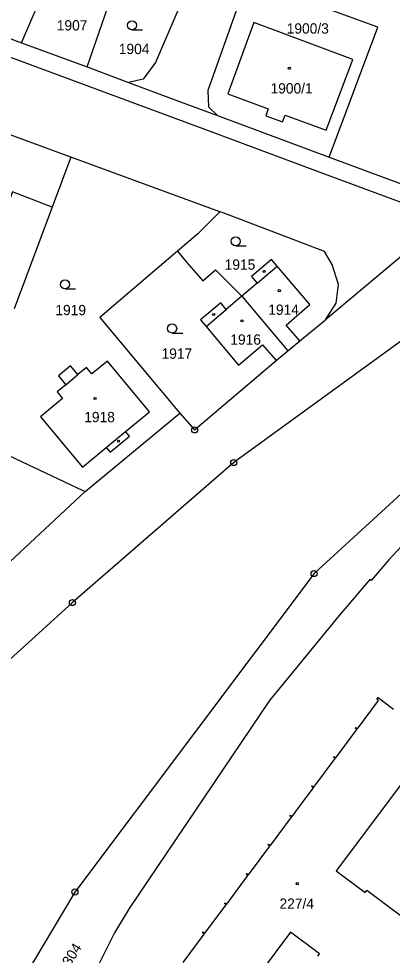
# Model space of a CAD drawing. Extents: x -733394 to -722299, y -1082822 to -1075049.
# Drawn here: x -728814.7 to -728753, y -1078945.4 to -1078790.9 of the extents above; entities that cross this region are included whole.
import ezdxf

# ---------------------------------------------------------------- set-up
doc = ezdxf.new("R2010")
doc.units = 0
for name, color, linetype in [('Hranice parcel', 7, 'Continuous'), ('Parcelní čísla', 7, 'Continuous'), ('Vnitřní kresba', 7, 'Continuous'), ('Značky bodu BP', 7, 'Continuous'), ('Značky budov', 7, 'Continuous'), ('Značky kultur', 7, 'Continuous')]:
    doc.layers.add(name, color=color, linetype=linetype)

msp = doc.modelspace()

# ---------------------------------------------------------------- linework, layer by layer
at = {"layer": 'Hranice parcel'}
for p, q in [((-728803.38, -1078798.81), (-728798.86, -1078785.67)), ((-728788.42, -1078789.52), (-728792.13, -1078798.1)), ((-728817.77, -1078793.5), (-728814.21, -1078794.82)), ((-728814.21, -1078794.82), (-728803.38, -1078798.81)), ((-728803.38, -1078798.81), (-728796.55, -1078801.37)), ((-728806.09, -1078813.72), (-728834.27, -1078803.29)), ((-728781.9, -1078806.81), (-728763.43, -1078813.72)), ((-728806.09, -1078813.72), (-728809.16, -1078821.95)), ((-728781.47, -1078822.7), (-728806.09, -1078813.72)), ((-728763.43, -1078813.72), (-728741.68, -1078821.75)), ((-728809.16, -1078821.95), (-728815.41, -1078838.73)), ((-728743.05, -1078822.9), (-728764.05, -1078840.56)), ((-728777.88, -1078836.65), (-728770.24, -1078845.64)), ((-728768.3, -1078844.02), (-728764.05, -1078840.56)), ((-728770.24, -1078845.64), (-728768.3, -1078844.02)), ((-728772.18, -1078847.25), (-728770.24, -1078845.64)), ((-728803.71, -1078868.85), (-728788.08, -1078855.94))]:
    msp.add_line(p, q, dxfattribs=at)
for points in [[(-728743.05, -1078822.9), (-728748.43, -1078822.32), (-728764.33, -1078816.43), (-728782.34, -1078809.75), (-728831.95, -1078791.36), (-728861.54, -1078780.38), (-728902.71, -1078765.21), (-728928.17, -1078755.76), (-728932.49, -1078753.77)], [(-728814.21, -1078794.82), (-728808.71, -1078782.02), (-728807.47, -1078782.48), (-728798.86, -1078785.67)], [(-728776.93, -1078784.4), (-728779.07, -1078790.35), (-728783.45, -1078802.69), (-728783.38, -1078805.41), (-728781.9, -1078806.81)], [(-728763.43, -1078813.72), (-728755.43, -1078792.27), (-728776.93, -1078784.4)], [(-728771.13, -1078807.9), (-728770.71, -1078806.78), (-728763.92, -1078809.26), (-728759.52, -1078797.61), (-728775.86, -1078791.48), (-728780.18, -1078803.23), (-728773.5, -1078805.73), (-728773.89, -1078806.88), (-728771.13, -1078807.9)], [(-728792.13, -1078798.1), (-728794.16, -1078800.82), (-728796.55, -1078801.37)], [(-728796.55, -1078801.37), (-728788.12, -1078804.53), (-728781.9, -1078806.81)], [(-728809.16, -1078821.95), (-728815.7, -1078819.45), (-728816.13, -1078820.63), (-728822.13, -1078818.39), (-728822.18, -1078818.54), (-728827.93, -1078816.38), (-728829.58, -1078820.53), (-728830.09, -1078820.38), (-728830.18, -1078820.67)], [(-728781.47, -1078822.7), (-728785.11, -1078826.35), (-728788.48, -1078829.22)], [(-728764.05, -1078840.56), (-728762.3, -1078837.81), (-728761.92, -1078834.69), (-728762.95, -1078831.42), (-728764.23, -1078829.29), (-728780.96, -1078822.9), (-728781.47, -1078822.7)], [(-728729, -1078826.78), (-728745.26, -1078839.41), (-728779.19, -1078864.08), (-728805.82, -1078887.18), (-728813.16, -1078893.88), (-728830.11, -1078909.18), (-728849.77, -1078933.32), (-728870.35, -1078972.46), (-728882.59, -1079004.3), (-728888.43, -1079028.47), (-728895.64, -1079077.77), (-728895.99, -1079118.81)], [(-728788.48, -1078829.22), (-728791.84, -1078832.09), (-728801.27, -1078840.13), (-728788.4, -1078855.56), (-728788.08, -1078855.94)], [(-728788.48, -1078829.22), (-728786.98, -1078831.02), (-728784.31, -1078834.1), (-728782.22, -1078832.29), (-728777.88, -1078836.65)], [(-728768.3, -1078844.02), (-728770.56, -1078841.4), (-728766.65, -1078838.02), (-728772, -1078831.68), (-728772.95, -1078830.56), (-728776.24, -1078833.4), (-728775.32, -1078834.49), (-728777.88, -1078836.65)], [(-728777.88, -1078836.65), (-728780.43, -1078838.81), (-728781.35, -1078837.72), (-728784.7, -1078840.51), (-728783.76, -1078841.62), (-728778.4, -1078847.99), (-728774.43, -1078844.64), (-728772.5, -1078846.88), (-728772.18, -1078847.25)], [(-728725.38, -1078845.26), (-728765.94, -1078882.4), (-728805.41, -1078934.92), (-728817.54, -1078955.24), (-728836.83, -1078997.87), (-728854.37, -1079043.4), (-728864.1, -1079060.3), (-728870.03, -1079084.55), (-728870.14, -1079107.67), (-728868.83, -1079117.74)], [(-728804.17, -1078864.82), (-728800.24, -1078861.59), (-728799.61, -1078862.36), (-728796.4, -1078859.7), (-728797.03, -1078858.94), (-728793.09, -1078855.7), (-728800.04, -1078847.33), (-728802.62, -1078849.43), (-728803.5, -1078848.39), (-728804.9, -1078849.56), (-728806.11, -1078848.11), (-728808.13, -1078849.8), (-728806.92, -1078851.25), (-728808.35, -1078852.44), (-728807.47, -1078853.5), (-728811.11, -1078856.54), (-728804.17, -1078864.82)], [(-728788.08, -1078855.94), (-728785.66, -1078858.69), (-728772.18, -1078847.25)], [(-728728.85, -1078856.76), (-728734.88, -1078859.95), (-728753.59, -1078880.11), (-728756.51, -1078883.54), (-728756.72, -1078883.36), (-728761.78, -1078889.31), (-728773.27, -1078903.33), (-728796.46, -1078937.62), (-728798.89, -1078941.63), (-728806.83, -1078957.62), (-728807.23, -1078958.42)], [(-728823.22, -1078859.67), (-728804.21, -1078868.62), (-728803.71, -1078868.85)], [(-728832.61, -1078893.81), (-728831.38, -1078894.45), (-728825.33, -1078888.99), (-728803.71, -1078868.85)], [(-728787.52, -1078946.52), (-728784.05, -1078941.87), (-728784.35, -1078941.65), (-728784.24, -1078941.5), (-728783.95, -1078941.72), (-728780.45, -1078937.03), (-728780.74, -1078936.81), (-728780.65, -1078936.68), (-728780.35, -1078936.91), (-728776.84, -1078932.19), (-728777.13, -1078931.97), (-728777.04, -1078931.84), (-728776.74, -1078932.06), (-728773.25, -1078927.38), (-728773.54, -1078927.16), (-728773.45, -1078927.03), (-728773.15, -1078927.26), (-728769.66, -1078922.57), (-728769.96, -1078922.35), (-728769.87, -1078922.23), (-728769.57, -1078922.45), (-728767.72, -1078919.98), (-728766.05, -1078917.73), (-728766.34, -1078917.51), (-728766.25, -1078917.39), (-728765.96, -1078917.61), (-728762.46, -1078912.92), (-728762.75, -1078912.7), (-728762.66, -1078912.58), (-728762.37, -1078912.8), (-728758.87, -1078908.12), (-728759.17, -1078907.89), (-728759.07, -1078907.77), (-728758.77, -1078907.99), (-728755.29, -1078903.31), (-728755.58, -1078903.09), (-728755.38, -1078902.82), (-728753.29, -1078904.41), (-728752.8, -1078904.78)], [(-728748.43, -1078912.93), (-728758.63, -1078926.54), (-728762.28, -1078931.42), (-728757.52, -1078934.98), (-728757.25, -1078934.62), (-728739.32, -1078948.04)], [(-728765.32, -1078945.5), (-728765.05, -1078945.14), (-728769.82, -1078941.56), (-728774.84, -1078948.25)]]:
    msp.add_lwpolyline(points, dxfattribs=at)
at = {"layer": 'Vnitřní kresba'}
for p, q in [((-728775.32, -1078834.49), (-728772, -1078831.68)), ((-728783.76, -1078841.62), (-728780.43, -1078838.81)), ((-728806.92, -1078851.25), (-728804.9, -1078849.56)), ((-728800.24, -1078861.59), (-728797.03, -1078858.94))]:
    msp.add_line(p, q, dxfattribs=at)
at = {"layer": 'Značky bodu BP'}
for centre, radius in [((-728785.66, -1078858.69), 0.5), ((-728785.66, -1078858.69), 0.0303), ((-728779.19, -1078864.08), 0.5), ((-728779.19, -1078864.08), 0.0303), ((-728765.94, -1078882.4), 0.5), ((-728765.94, -1078882.4), 0.0303), ((-728805.82, -1078887.18), 0.5), ((-728805.82, -1078887.18), 0.0303), ((-728805.41, -1078934.92), 0.5), ((-728805.41, -1078934.92), 0.0303)]:
    msp.add_circle(centre, radius, dxfattribs=at)
at = {"layer": 'Značky budov'}
for centre in [(-728770.01, -1078799.04), (-728774.16, -1078832.55), (-728771.67, -1078835.73), (-728782.5, -1078839.65), (-728777.83, -1078840.69), (-728802.08, -1078853.51), (-728798.2, -1078860.54), (-728768.71, -1078933.55)]:
    msp.add_circle(centre, 0.175, dxfattribs=at)
at = {"layer": 'Značky kultur'}
for p, q in [((-728795.99, -1078792.7), (-728794.24, -1078792.7)), ((-728778.87, -1078828.34), (-728777.12, -1078828.34)), ((-728807.04, -1078835.45), (-728805.29, -1078835.45)), ((-728789.36, -1078842.71), (-728787.61, -1078842.71))]:
    msp.add_line(p, q, dxfattribs=at)
for centre in [(-728795.99, -1078791.95), (-728778.87, -1078827.59), (-728807.04, -1078834.7), (-728789.36, -1078841.96)]:
    msp.add_circle(centre, 0.75, dxfattribs=at)

# ---------------------------------------------------------------- texts
at = {"layer": 'Parcelní čísla'}
for s, p in [('1907', (-728808.4, -1078792.81)), ('1900/3', (-728770.45, -1078793.32)), ('1904', (-728798.16, -1078796.7)), ('1900/1', (-728773.12, -1078803.2)), ('1915', (-728780.69, -1078832.27)), ('1919', (-728808.63, -1078839.77)), ('1914', (-728773.5, -1078839.71)), ('1916', (-728779.76, -1078844.63)), ('1917', (-728791.11, -1078846.96)), ('1918', (-728803.87, -1078857.42)), ('227/4', (-728771.64, -1078937.69))]:
    msp.add_text(s, height=1.7, dxfattribs=at).set_placement(p)
msp.add_text('3304', height=1.7, rotation=58, dxfattribs=at).set_placement((-728806.87, -1078948.35))

doc.saveas('drawing.dxf')
